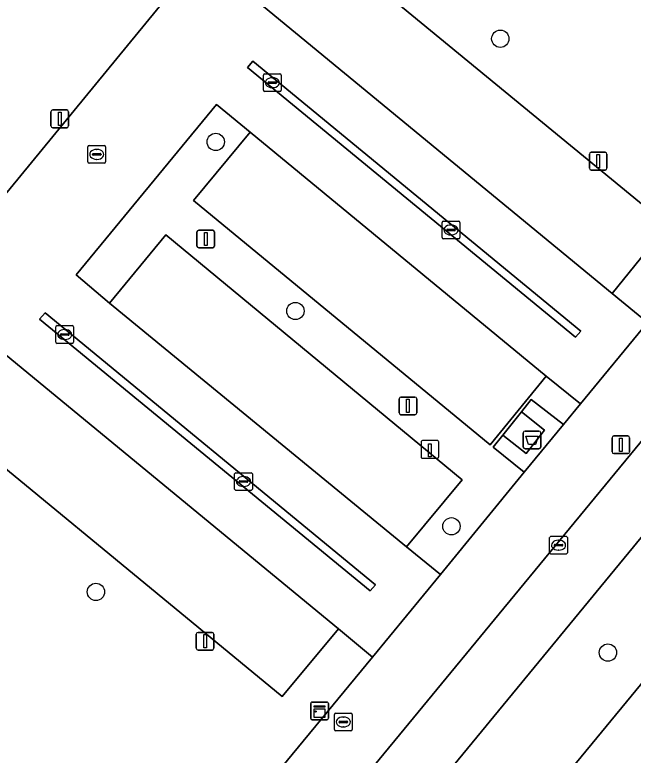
# Model space of a CAD drawing. Extents: x 155275 to 156265, y 382654 to 383635.
# Drawn here: x 155602.89 to 155637.86, y 383053.03 to 383094.89 of the extents above; entities that cross this region are included whole.
import ezdxf

# ---------------------------------------------------------------- set-up
doc = ezdxf.new("R2010")
doc.units = 0
for name, color, linetype in [('IMGEO_Afval_apart_plaats', 7, 'Continuous'), ('IMGEO_Berm_groen', 7, 'Continuous'), ('IMGEO_Boom', 7, 'Continuous'), ('IMGEO_Brandkraan', 7, 'Continuous'), ('IMGEO_Fietspad_gesloten', 7, 'Continuous'), ('IMGEO_Groenvoorziening', 7, 'Continuous'), ('IMGEO_Kast', 7, 'Continuous'), ('IMGEO_Kolk', 7, 'Continuous'), ('IMGEO_Laadpaal', 7, 'Continuous'), ('IMGEO_Lichtmast', 7, 'Continuous'), ('IMGEO_Parkeervlak_open', 7, 'Continuous'), ('IMGEO_Rijbaan_lokaal_gesloten', 7, 'Continuous'), ('IMGEO_Voetpad_gesloten', 7, 'Continuous'), ('IMGEO_Voetpad_open', 7, 'Continuous')]:
    doc.layers.add(name, color=color, linetype=linetype)

msp = doc.modelspace()

# ---------------------------------------------------------------- linework, layer by layer
at = {"layer": 'IMGEO_Afval_apart_plaats'}
for p, q in [((155631.644, 383070.452), (155631.644, 383071.252)), ((155631.644, 383071.252), (155631.644, 383070.452)), ((155631.744, 383071.352), (155632.534, 383071.352)), ((155632.534, 383071.352), (155631.744, 383071.352)), ((155632.634, 383071.252), (155632.634, 383070.452)), ((155632.634, 383070.452), (155632.634, 383071.252)), ((155632.534, 383070.352), (155631.744, 383070.352)), ((155631.744, 383070.352), (155632.534, 383070.352))]:
    msp.add_line(p, q, dxfattribs=at)
msp.add_lwpolyline([(155631.787, 383071.066), (155632.491, 383071.066), (155632.342, 383070.596), (155631.936, 383070.596), (155631.787, 383071.066)], dxfattribs=at)
for centre, start, end in [((155631.744, 383071.252), 90, 180), ((155631.744, 383071.252), 90, 180), ((155632.534, 383071.252), 0, 90), ((155632.534, 383071.252), 360, 90), ((155631.744, 383070.452), 180, 270), ((155631.744, 383070.452), 180, 270), ((155632.534, 383070.452), 270, 0), ((155632.534, 383070.452), 270, 0)]:
    msp.add_arc(centre, 0.1, start, end, dxfattribs=at)
at = {"layer": 'IMGEO_Berm_groen'}
for points in [[(155644.459, 383064.506), (155661.118, 383084.828), (155693.747, 383124.076), (155702.643, 383134.878), (155706.581, 383139.306), (155703.21, 383144.19), (155580.772, 382995.445), (155576.965, 382990.82)], [(155576.394, 382981.806), (155599.926, 383010.505), (155644.459, 383064.506)]]:
    msp.add_lwpolyline(points, dxfattribs=at)
at = {"layer": 'IMGEO_Boom'}
for centre in [(155630.347, 383093.537), (155614.256, 383087.703), (155618.759, 383078.142), (155627.585, 383065.968), (155607.479, 383062.261), (155636.431, 383058.829)]:
    msp.add_circle(centre, 0.489, dxfattribs=at)
at = {"layer": 'IMGEO_Brandkraan'}
for p, q in [((155620.97, 383054.479), (155620.97, 383055.331)), ((155621.045, 383055.405), (155621.897, 383055.405)), ((155621.458, 383055.185), (155621.483, 383055.185)), ((155621.971, 383055.331), (155621.971, 383054.479)), ((155621.229, 383054.899), (155621.229, 383054.911)), ((155621.667, 383054.862), (155621.269, 383054.862)), ((155621.272, 383054.948), (155621.67, 383054.948)), ((155621.713, 383054.911), (155621.713, 383054.899)), ((155621.897, 383054.405), (155621.045, 383054.405)), ((155621.481, 383054.625), (155621.456, 383054.625))]:
    msp.add_line(p, q, dxfattribs=at)
for points in [[(155620.97, 383054.479), (155620.97, 383055.331)], [(155621.045, 383055.405), (155621.897, 383055.405)], [(155621.971, 383055.331), (155621.971, 383054.479)], [(155621.897, 383054.405), (155621.045, 383054.405)]]:
    msp.add_lwpolyline(points, dxfattribs=at)
for centre, radius, start, end in [((155621.047, 383055.329), 0.0765, 91.552, 178.448), ((155621.047, 383055.329), 0.0765, 91.552, 178.448), ((155621.895, 383055.329), 0.0765, 1.552, 88.448), ((155621.895, 383055.329), 0.0765, 1.552, 88.448), ((155621.269, 383054.908), 0.0403, 85.8775, 175.7526), ((155621.266, 383054.898), 0.0366, 178.938, 274.7102), ((155621.67, 383054.905), 0.043, 264.8664, 352.4533), ((155621.674, 383054.91), 0.0386, 1.7309, 96.639), ((155621.047, 383054.481), 0.0765, 181.552, 268.448), ((155621.047, 383054.481), 0.0765, 181.552, 268.448), ((155621.895, 383054.481), 0.0765, 271.552, 358.448), ((155621.895, 383054.481), 0.0765, 271.552, 358.448)]:
    msp.add_arc(centre, radius, start, end, dxfattribs=at)
for centre, major_axis, ratio, start_param, end_param in [((155621.457, 383054.905), (-0.387, 0.002), 0.722429, 4.712389, 7.853982), ((155621.482, 383054.905), (-0.39, 0.002), 0.717154, 1.570796, 4.712389)]:
    msp.add_ellipse(centre, major_axis=major_axis, ratio=ratio, start_param=start_param, end_param=end_param, dxfattribs=at)
at = {"layer": 'IMGEO_Fietspad_gesloten'}
msp.add_lwpolyline([(155602.123, 383008.412), (155669.504, 383090.181), (155696.136, 383122.234), (155702.244, 383129.715), (155705.062, 383133.055), (155708.331, 383136.749), (155709.688, 383138.266), (155711.139, 383139.825), (155709.446, 383142.395), (155707.929, 383140.815), (155706.581, 383139.306), (155702.643, 383134.878), (155693.747, 383124.076), (155661.118, 383084.828), (155644.459, 383064.506), (155599.926, 383010.505), (155576.394, 382981.806), (155578.449, 382979.563)], close=True, dxfattribs=at)
at = {"layer": 'IMGEO_Groenvoorziening'}
for points in [[(155627.457, 383115.333), (155626.648, 383116.53), (155587.934, 383090.116), (155599.152, 383080.871)], [(155618.803, 383100.253), (155639.804, 383082.99), (155636.678, 383079.135), (155638.675, 383077.49), (155646.675, 383087.184), (155628.64, 383113.6), (155618.147, 383100.817)], [(155613.005, 383084.385), (155616.197, 383088.258), (155614.296, 383089.82), (155606.358, 383080.183), (155608.253, 383078.587), (155611.437, 383082.451), (155628.198, 383068.598), (155625.049, 383064.801), (155626.96, 383063.247), (155631.705, 383069.03), (155629.943, 383070.441), (155630.497, 383071.117), (155631.537, 383072.436), (155632.084, 383073.134), (155633.917, 383071.725), (155634.878, 383072.896), (155632.944, 383074.465), (155629.764, 383070.569)], [(155597.889, 383079.341), (155586.233, 383088.948), (155579.924, 383084.657), (155609.224, 383041.743), (155623.114, 383058.577), (155621.193, 383060.176), (155618.007, 383056.352), (155594.748, 383075.5)]]:
    msp.add_lwpolyline(points, close=True, dxfattribs=at)
at = {"layer": 'IMGEO_Kast'}
for p, q in [((155619.625, 383055.107), (155619.625, 383055.948)), ((155619.625, 383055.948), (155619.625, 383055.107)), ((155619.7, 383056.032), (155620.541, 383056.032)), ((155620.541, 383056.032), (155619.7, 383056.032)), ((155620.625, 383055.957), (155620.625, 383055.116)), ((155620.625, 383055.116), (155620.625, 383055.957)), ((155620.55, 383055.032), (155619.709, 383055.032)), ((155619.709, 383055.032), (155620.55, 383055.032))]:
    msp.add_line(p, q, dxfattribs=at)
for points in [[(155619.82, 383055.822), (155620.42, 383055.822), (155620.42, 383055.737), (155619.82, 383055.737), (155619.82, 383055.822)], [(155619.82, 383055.647), (155620.42, 383055.647), (155620.42, 383055.158), (155619.82, 383055.158), (155619.82, 383055.647)]]:
    msp.add_lwpolyline(points, dxfattribs=at)
msp.add_circle((155619.904, 383055.496), 0.0377, dxfattribs=at)
for centre, start, end in [((155619.703, 383055.954), 92.4484, 184.2845), ((155619.703, 383055.954), 92.4484, 184.2845), ((155620.547, 383055.954), 2.4484, 94.2845), ((155620.547, 383055.954), 2.4484, 94.2845), ((155619.703, 383055.11), 182.4484, 274.2845), ((155619.703, 383055.11), 182.4484, 274.2845), ((155620.547, 383055.11), 272.4484, 4.2845), ((155620.547, 383055.11), 272.4484, 4.2845)]:
    msp.add_arc(centre, 0.0779, start, end, dxfattribs=at)
at = {"layer": 'IMGEO_Kolk'}
for p, q in [((155616.956, 383090.625), (155616.956, 383091.477)), ((155617.031, 383091.551), (155617.883, 383091.551)), ((155617.957, 383091.477), (155617.957, 383090.625)), ((155617.215, 383091.045), (155617.215, 383091.057)), ((155617.258, 383091.094), (155617.656, 383091.094)), ((155617.444, 383091.331), (155617.469, 383091.331)), ((155617.699, 383091.057), (155617.699, 383091.045)), ((155617.653, 383091.008), (155617.255, 383091.008)), ((155617.467, 383090.771), (155617.442, 383090.771)), ((155617.883, 383090.551), (155617.031, 383090.551)), ((155607.026, 383086.571), (155607.026, 383087.423)), ((155607.101, 383087.497), (155607.953, 383087.497)), ((155608.027, 383087.423), (155608.027, 383086.571)), ((155607.285, 383086.991), (155607.285, 383087.003)), ((155607.723, 383086.954), (155607.325, 383086.954)), ((155607.328, 383087.04), (155607.726, 383087.04)), ((155607.514, 383087.277), (155607.539, 383087.277)), ((155607.769, 383087.003), (155607.769, 383086.991)), ((155607.953, 383086.497), (155607.101, 383086.497)), ((155607.537, 383086.717), (155607.512, 383086.717)), ((155627.059, 383082.299), (155627.059, 383083.151)), ((155627.134, 383083.225), (155627.986, 383083.225)), ((155628.06, 383083.151), (155628.06, 383082.299)), ((155627.318, 383082.719), (155627.318, 383082.731)), ((155627.756, 383082.682), (155627.358, 383082.682)), ((155627.361, 383082.768), (155627.759, 383082.768)), ((155627.547, 383083.005), (155627.572, 383083.005)), ((155627.802, 383082.731), (155627.802, 383082.719)), ((155627.57, 383082.445), (155627.545, 383082.445)), ((155627.986, 383082.225), (155627.134, 383082.225)), ((155605.216, 383076.387), (155605.216, 383077.239)), ((155605.291, 383077.313), (155606.143, 383077.313)), ((155606.217, 383077.239), (155606.217, 383076.387)), ((155605.475, 383076.807), (155605.475, 383076.819)), ((155605.518, 383076.856), (155605.916, 383076.856)), ((155605.704, 383077.093), (155605.729, 383077.093)), ((155605.959, 383076.819), (155605.959, 383076.807)), ((155605.913, 383076.77), (155605.515, 383076.77)), ((155605.727, 383076.533), (155605.702, 383076.533)), ((155606.143, 383076.313), (155605.291, 383076.313)), ((155615.324, 383068.074), (155615.324, 383068.926)), ((155615.399, 383069), (155616.251, 383069)), ((155616.325, 383068.926), (155616.325, 383068.074)), ((155615.583, 383068.494), (155615.583, 383068.506)), ((155616.021, 383068.457), (155615.623, 383068.457)), ((155615.626, 383068.543), (155616.024, 383068.543)), ((155615.812, 383068.78), (155615.837, 383068.78)), ((155616.067, 383068.506), (155616.067, 383068.494)), ((155615.835, 383068.22), (155615.81, 383068.22)), ((155616.251, 383068), (155615.399, 383068)), ((155633.138, 383064.475), (155633.138, 383065.327)), ((155633.213, 383065.401), (155634.065, 383065.401)), ((155633.626, 383065.181), (155633.651, 383065.181)), ((155634.139, 383065.327), (155634.139, 383064.475)), ((155633.397, 383064.895), (155633.397, 383064.907)), ((155633.835, 383064.858), (155633.437, 383064.858)), ((155633.44, 383064.944), (155633.838, 383064.944)), ((155633.881, 383064.907), (155633.881, 383064.895)), ((155634.065, 383064.401), (155633.213, 383064.401)), ((155633.649, 383064.621), (155633.624, 383064.621))]:
    msp.add_line(p, q, dxfattribs=at)
for points in [[(155616.956, 383090.625), (155616.956, 383091.477)], [(155617.031, 383091.551), (155617.883, 383091.551)], [(155617.957, 383091.477), (155617.957, 383090.625)], [(155617.883, 383090.551), (155617.031, 383090.551)], [(155607.026, 383086.571), (155607.026, 383087.423)], [(155607.101, 383087.497), (155607.953, 383087.497)], [(155608.027, 383087.423), (155608.027, 383086.571)], [(155607.953, 383086.497), (155607.101, 383086.497)], [(155627.059, 383082.299), (155627.059, 383083.151)], [(155627.134, 383083.225), (155627.986, 383083.225)], [(155628.06, 383083.151), (155628.06, 383082.299)], [(155627.986, 383082.225), (155627.134, 383082.225)], [(155605.216, 383076.387), (155605.216, 383077.239)], [(155605.291, 383077.313), (155606.143, 383077.313)], [(155606.217, 383077.239), (155606.217, 383076.387)], [(155606.143, 383076.313), (155605.291, 383076.313)], [(155615.324, 383068.074), (155615.324, 383068.926)], [(155615.399, 383069), (155616.251, 383069)], [(155616.325, 383068.926), (155616.325, 383068.074)], [(155616.251, 383068), (155615.399, 383068)], [(155633.138, 383064.475), (155633.138, 383065.327)], [(155633.213, 383065.401), (155634.065, 383065.401)], [(155634.139, 383065.327), (155634.139, 383064.475)], [(155634.065, 383064.401), (155633.213, 383064.401)]]:
    msp.add_lwpolyline(points, dxfattribs=at)
for centre, radius, start, end in [((155617.033, 383091.475), 0.0765, 91.552, 178.448), ((155617.033, 383091.475), 0.0765, 91.552, 178.448), ((155617.881, 383091.475), 0.0765, 1.552, 88.448), ((155617.881, 383091.475), 0.0765, 1.552, 88.448), ((155617.255, 383091.054), 0.0403, 85.8775, 175.7526), ((155617.66, 383091.056), 0.0386, 1.7309, 96.639), ((155617.252, 383091.044), 0.0366, 178.938, 274.7102), ((155617.656, 383091.051), 0.043, 264.8664, 352.4533), ((155617.033, 383090.627), 0.0765, 181.552, 268.448), ((155617.033, 383090.627), 0.0765, 181.552, 268.448), ((155617.881, 383090.627), 0.0765, 271.552, 358.448), ((155617.881, 383090.627), 0.0765, 271.552, 358.448), ((155607.103, 383087.421), 0.0765, 91.552, 178.448), ((155607.103, 383087.421), 0.0765, 91.552, 178.448), ((155607.951, 383087.421), 0.0765, 1.552, 88.448), ((155607.951, 383087.421), 0.0765, 1.552, 88.448), ((155607.325, 383087), 0.0403, 85.8775, 175.7526), ((155607.322, 383086.99), 0.0366, 178.938, 274.7102), ((155607.726, 383086.997), 0.043, 264.8664, 352.4533), ((155607.73, 383087.002), 0.0386, 1.7309, 96.639), ((155607.103, 383086.573), 0.0765, 181.552, 268.448), ((155607.103, 383086.573), 0.0765, 181.552, 268.448), ((155607.951, 383086.573), 0.0765, 271.552, 358.448), ((155607.951, 383086.573), 0.0765, 271.552, 358.448), ((155627.136, 383083.149), 0.0765, 91.552, 178.448), ((155627.136, 383083.149), 0.0765, 91.552, 178.448), ((155627.984, 383083.149), 0.0765, 1.552, 88.448), ((155627.984, 383083.149), 0.0765, 1.552, 88.448), ((155627.358, 383082.728), 0.0403, 85.8775, 175.7526), ((155627.355, 383082.718), 0.0366, 178.938, 274.7102), ((155627.759, 383082.725), 0.043, 264.8664, 352.4533), ((155627.763, 383082.73), 0.0386, 1.7309, 96.639), ((155627.136, 383082.301), 0.0765, 181.552, 268.448), ((155627.136, 383082.301), 0.0765, 181.552, 268.448), ((155627.984, 383082.301), 0.0765, 271.552, 358.448), ((155627.984, 383082.301), 0.0765, 271.552, 358.448), ((155605.293, 383077.237), 0.0765, 91.552, 178.448), ((155605.293, 383077.237), 0.0765, 91.552, 178.448), ((155606.141, 383077.237), 0.0765, 1.552, 88.448), ((155606.141, 383077.237), 0.0765, 1.552, 88.448), ((155605.515, 383076.816), 0.0403, 85.8775, 175.7526), ((155605.92, 383076.818), 0.0386, 1.7309, 96.639), ((155605.512, 383076.806), 0.0366, 178.938, 274.7102), ((155605.916, 383076.813), 0.043, 264.8664, 352.4533), ((155605.293, 383076.389), 0.0765, 181.552, 268.448), ((155605.293, 383076.389), 0.0765, 181.552, 268.448), ((155606.141, 383076.389), 0.0765, 271.552, 358.448), ((155606.141, 383076.389), 0.0765, 271.552, 358.448), ((155615.401, 383068.924), 0.0765, 91.552, 178.448), ((155615.401, 383068.924), 0.0765, 91.552, 178.448), ((155616.249, 383068.924), 0.0765, 1.552, 88.448), ((155616.249, 383068.924), 0.0765, 1.552, 88.448), ((155615.623, 383068.503), 0.0403, 85.8775, 175.7526), ((155615.62, 383068.493), 0.0366, 178.938, 274.7102), ((155616.024, 383068.5), 0.043, 264.8664, 352.4533), ((155616.028, 383068.505), 0.0386, 1.7309, 96.639), ((155615.401, 383068.076), 0.0765, 181.552, 268.448), ((155615.401, 383068.076), 0.0765, 181.552, 268.448), ((155616.249, 383068.076), 0.0765, 271.552, 358.448), ((155616.249, 383068.076), 0.0765, 271.552, 358.448), ((155633.215, 383065.325), 0.0765, 91.552, 178.448), ((155633.215, 383065.325), 0.0765, 91.552, 178.448), ((155634.063, 383065.325), 0.0765, 1.552, 88.448), ((155634.063, 383065.325), 0.0765, 1.552, 88.448), ((155633.437, 383064.904), 0.0403, 85.8775, 175.7526), ((155633.434, 383064.894), 0.0366, 178.938, 274.7102), ((155633.838, 383064.901), 0.043, 264.8664, 352.4533), ((155633.842, 383064.906), 0.0386, 1.7309, 96.639), ((155633.215, 383064.477), 0.0765, 181.552, 268.448), ((155633.215, 383064.477), 0.0765, 181.552, 268.448), ((155634.063, 383064.477), 0.0765, 271.552, 358.448), ((155634.063, 383064.477), 0.0765, 271.552, 358.448)]:
    msp.add_arc(centre, radius, start, end, dxfattribs=at)
for centre, major_axis, ratio, start_param, end_param in [((155617.443, 383091.051), (-0.387, 0.002), 0.722429, 4.712389, 7.853982), ((155617.468, 383091.051), (-0.39, 0.002), 0.717154, 1.570796, 4.712389), ((155607.513, 383086.997), (-0.387, 0.002), 0.722429, 4.712389, 7.853982), ((155607.538, 383086.997), (-0.39, 0.002), 0.717154, 1.570796, 4.712389), ((155627.546, 383082.725), (-0.387, 0.002), 0.722429, 4.712389, 7.853982), ((155627.571, 383082.725), (-0.39, 0.002), 0.717154, 1.570796, 4.712389), ((155605.703, 383076.813), (-0.387, 0.002), 0.722429, 4.712389, 7.853982), ((155605.728, 383076.813), (-0.39, 0.002), 0.717154, 1.570796, 4.712389), ((155615.811, 383068.5), (-0.387, 0.002), 0.722429, 4.712389, 7.853982), ((155615.836, 383068.5), (-0.39, 0.002), 0.717154, 1.570796, 4.712389), ((155633.625, 383064.901), (-0.387, 0.002), 0.722429, 4.712389, 7.853982), ((155633.65, 383064.901), (-0.39, 0.002), 0.717154, 1.570796, 4.712389)]:
    msp.add_ellipse(centre, major_axis=major_axis, ratio=ratio, start_param=start_param, end_param=end_param, dxfattribs=at)
at = {"layer": 'IMGEO_Laadpaal'}
for p, q in [((155625.864, 383070.733), (155625.864, 383069.892)), ((155625.864, 383070.733), (155625.864, 383069.892)), ((155626.78, 383070.817), (155625.939, 383070.817)), ((155626.78, 383070.817), (155625.939, 383070.817)), ((155626.864, 383069.901), (155626.864, 383070.742)), ((155626.864, 383069.901), (155626.864, 383070.742)), ((155625.948, 383069.817), (155626.789, 383069.817)), ((155625.948, 383069.817), (155626.789, 383069.817))]:
    msp.add_line(p, q, dxfattribs=at)
msp.add_lwpolyline([(155626.279, 383070.63), (155626.439, 383070.63), (155626.439, 383069.897), (155626.279, 383069.897), (155626.279, 383070.63)], dxfattribs=at)
for centre, start, end in [((155625.942, 383070.739), 92.4484, 184.2845), ((155625.942, 383070.739), 92.4484, 184.2845), ((155626.786, 383070.739), 2.4484, 94.2845), ((155626.786, 383070.739), 2.4484, 94.2845), ((155625.942, 383069.895), 182.4484, 274.2845), ((155625.942, 383069.895), 182.4484, 274.2845), ((155626.786, 383069.895), 272.4484, 4.2845), ((155626.786, 383069.895), 272.4484, 4.2845)]:
    msp.add_arc(centre, 0.0779, start, end, dxfattribs=at)
at = {"layer": 'IMGEO_Lichtmast'}
for p, q in [((155604.936, 383088.608), (155604.936, 383089.408)), ((155604.936, 383089.408), (155604.936, 383088.608)), ((155605.036, 383089.508), (155605.826, 383089.508)), ((155605.826, 383089.508), (155605.036, 383089.508)), ((155605.926, 383089.408), (155605.926, 383088.608)), ((155605.926, 383088.608), (155605.926, 383089.408)), ((155605.826, 383088.508), (155605.036, 383088.508)), ((155605.036, 383088.508), (155605.826, 383088.508)), ((155635.385, 383086.214), (155635.385, 383087.014)), ((155635.385, 383087.014), (155635.385, 383086.214)), ((155635.485, 383087.114), (155636.275, 383087.114)), ((155636.275, 383087.114), (155635.485, 383087.114)), ((155636.375, 383087.014), (155636.375, 383086.214)), ((155636.375, 383086.214), (155636.375, 383087.014)), ((155636.275, 383086.114), (155635.485, 383086.114)), ((155635.485, 383086.114), (155636.275, 383086.114)), ((155613.291, 383082.713), (155614.081, 383082.713)), ((155614.081, 383082.713), (155613.291, 383082.713)), ((155613.191, 383081.813), (155613.191, 383082.613)), ((155613.191, 383082.613), (155613.191, 383081.813)), ((155614.181, 383082.613), (155614.181, 383081.813)), ((155614.181, 383081.813), (155614.181, 383082.613)), ((155614.081, 383081.713), (155613.291, 383081.713)), ((155613.291, 383081.713), (155614.081, 383081.713)), ((155624.629, 383072.379), (155624.629, 383073.179)), ((155624.629, 383073.179), (155624.629, 383072.379)), ((155624.729, 383073.279), (155625.519, 383073.279)), ((155625.519, 383073.279), (155624.729, 383073.279)), ((155625.619, 383073.179), (155625.619, 383072.379)), ((155625.619, 383072.379), (155625.619, 383073.179)), ((155625.519, 383072.279), (155624.729, 383072.279)), ((155624.729, 383072.279), (155625.519, 383072.279)), ((155636.671, 383070.176), (155636.671, 383070.976)), ((155636.671, 383070.976), (155636.671, 383070.176)), ((155636.771, 383071.076), (155637.561, 383071.076)), ((155637.561, 383071.076), (155636.771, 383071.076)), ((155637.661, 383070.976), (155637.661, 383070.176)), ((155637.661, 383070.176), (155637.661, 383070.976)), ((155637.561, 383070.076), (155636.771, 383070.076)), ((155636.771, 383070.076), (155637.561, 383070.076)), ((155613.157, 383059.072), (155613.157, 383059.872)), ((155613.157, 383059.872), (155613.157, 383059.072)), ((155613.257, 383059.972), (155614.047, 383059.972)), ((155614.047, 383059.972), (155613.257, 383059.972)), ((155614.147, 383059.872), (155614.147, 383059.072)), ((155614.147, 383059.072), (155614.147, 383059.872)), ((155614.047, 383058.972), (155613.257, 383058.972)), ((155613.257, 383058.972), (155614.047, 383058.972))]:
    msp.add_line(p, q, dxfattribs=at)
for points in [[(155605.356, 383089.383), (155605.506, 383089.383), (155605.506, 383088.633), (155605.356, 383088.633), (155605.356, 383089.383)], [(155635.805, 383086.989), (155635.955, 383086.989), (155635.955, 383086.239), (155635.805, 383086.239), (155635.805, 383086.989)], [(155613.611, 383082.588), (155613.761, 383082.588), (155613.761, 383081.838), (155613.611, 383081.838), (155613.611, 383082.588)], [(155625.049, 383073.154), (155625.199, 383073.154), (155625.199, 383072.404), (155625.049, 383072.404), (155625.049, 383073.154)], [(155637.091, 383070.951), (155637.241, 383070.951), (155637.241, 383070.201), (155637.091, 383070.201), (155637.091, 383070.951)], [(155613.577, 383059.847), (155613.727, 383059.847), (155613.727, 383059.097), (155613.577, 383059.097), (155613.577, 383059.847)]]:
    msp.add_lwpolyline(points, dxfattribs=at)
for centre, start, end in [((155605.036, 383089.408), 90, 180), ((155605.036, 383089.408), 90, 180), ((155605.826, 383089.408), 0, 90), ((155605.826, 383089.408), 360, 90), ((155605.036, 383088.608), 180, 270), ((155605.036, 383088.608), 180, 270), ((155605.826, 383088.608), 270, 0), ((155605.826, 383088.608), 270, 0), ((155635.485, 383087.014), 90, 180), ((155635.485, 383087.014), 90, 180), ((155636.275, 383087.014), 0, 90), ((155636.275, 383087.014), 360, 90), ((155635.485, 383086.214), 180, 270), ((155635.485, 383086.214), 180, 270), ((155636.275, 383086.214), 270, 0), ((155636.275, 383086.214), 270, 0), ((155613.291, 383082.613), 90, 180), ((155613.291, 383082.613), 90, 180), ((155614.081, 383082.613), 0, 90), ((155614.081, 383082.613), 360, 90), ((155613.291, 383081.813), 180, 270), ((155613.291, 383081.813), 180, 270), ((155614.081, 383081.813), 270, 0), ((155614.081, 383081.813), 270, 0), ((155624.729, 383073.179), 90, 180), ((155624.729, 383073.179), 90, 180), ((155625.519, 383073.179), 0, 90), ((155625.519, 383073.179), 360, 90), ((155624.729, 383072.379), 180, 270), ((155624.729, 383072.379), 180, 270), ((155625.519, 383072.379), 270, 0), ((155625.519, 383072.379), 270, 0), ((155636.771, 383070.976), 90, 180), ((155636.771, 383070.976), 90, 180), ((155637.561, 383070.976), 0, 90), ((155637.561, 383070.976), 360, 90), ((155636.771, 383070.176), 180, 270), ((155636.771, 383070.176), 180, 270), ((155637.561, 383070.176), 270, 0), ((155637.561, 383070.176), 270, 0), ((155613.257, 383059.872), 90, 180), ((155613.257, 383059.872), 90, 180), ((155614.047, 383059.872), 0, 90), ((155614.047, 383059.872), 360, 90), ((155613.257, 383059.072), 180, 270), ((155613.257, 383059.072), 180, 270), ((155614.047, 383059.072), 270, 0), ((155614.047, 383059.072), 270, 0)]:
    msp.add_arc(centre, 0.1, start, end, dxfattribs=at)
at = {"layer": 'IMGEO_Parkeervlak_open'}
for points in [[(155618.803, 383100.253), (155615.678, 383096.443), (155636.678, 383079.135), (155639.804, 383082.99)], [(155616.197, 383088.258), (155613.005, 383084.385), (155629.764, 383070.569), (155632.944, 383074.465)], [(155608.253, 383078.587), (155625.049, 383064.801), (155628.198, 383068.598), (155611.437, 383082.451)], [(155597.889, 383079.341), (155594.748, 383075.5), (155618.007, 383056.352), (155621.193, 383060.176)]]:
    msp.add_lwpolyline(points, close=True, dxfattribs=at)
at = {"layer": 'IMGEO_Rijbaan_lokaal_gesloten'}
msp.add_lwpolyline([(155697.712, 383142.856), (155696.967, 383141.972), (155641.768, 383074.955), (155637.979, 383070.355), (155630.017, 383060.689), (155626.23, 383056.091), (155578.114, 382997.717), (155580.772, 382995.445), (155703.21, 383144.19)], dxfattribs=at)
at = {"layer": 'IMGEO_Voetpad_gesloten'}
msp.add_lwpolyline([(155631.537, 383072.436), (155630.497, 383071.117), (155631.801, 383070.079), (155632.847, 383071.399)], close=True, dxfattribs=at)
at = {"layer": 'IMGEO_Voetpad_open'}
for points in [[(155693.01, 383143.571), (155683.763, 383132.347), (155679.737, 383127.472), (155678.754, 383126.243), (155678.1, 383125.444), (155671.248, 383117.076), (155656.736, 383099.483), (155650.628, 383092.05), (155646.675, 383087.184), (155638.675, 383077.49), (155634.878, 383072.896), (155633.917, 383071.725), (155631.705, 383069.03), (155626.96, 383063.247), (155623.114, 383058.577), (155609.224, 383041.743), (155605.267, 383036.942), (155597.553, 383027.59)], [(155626.23, 383056.091), (155630.017, 383060.689), (155637.979, 383070.355), (155641.768, 383074.955), (155696.967, 383141.972), (155697.712, 383142.856)], [(155575.298, 382994.352), (155577.605, 382997.112), (155578.114, 382997.717), (155626.23, 383056.091)]]:
    msp.add_lwpolyline(points, dxfattribs=at)
for points in [[(155614.296, 383089.82), (155616.197, 383088.258), (155632.944, 383074.465), (155634.878, 383072.896), (155638.675, 383077.49), (155636.678, 383079.135), (155615.678, 383096.443), (155618.803, 383100.253), (155618.147, 383100.817), (155628.64, 383113.6), (155627.457, 383115.333), (155599.152, 383080.871), (155587.934, 383090.116), (155586.233, 383088.948), (155597.889, 383079.341), (155621.193, 383060.176), (155623.114, 383058.577), (155626.96, 383063.247), (155625.049, 383064.801), (155608.253, 383078.587), (155606.358, 383080.183)], [(155616.055, 383091.903), (155634.595, 383076.66), (155634.893, 383077.007), (155616.345, 383092.268)], [(155616.055, 383091.903), (155616.345, 383092.268), (155634.893, 383077.007), (155634.595, 383076.66)], [(155623.28, 383062.663), (155604.609, 383078.037), (155604.293, 383077.677), (155622.987, 383062.316)], [(155623.28, 383062.663), (155622.987, 383062.316), (155604.293, 383077.677), (155604.609, 383078.037)], [(155631.537, 383072.436), (155632.847, 383071.399), (155631.801, 383070.079), (155630.497, 383071.117), (155629.943, 383070.441), (155631.705, 383069.03), (155633.917, 383071.725), (155632.084, 383073.134)]]:
    msp.add_lwpolyline(points, close=True, dxfattribs=at)

doc.saveas('drawing.dxf')
